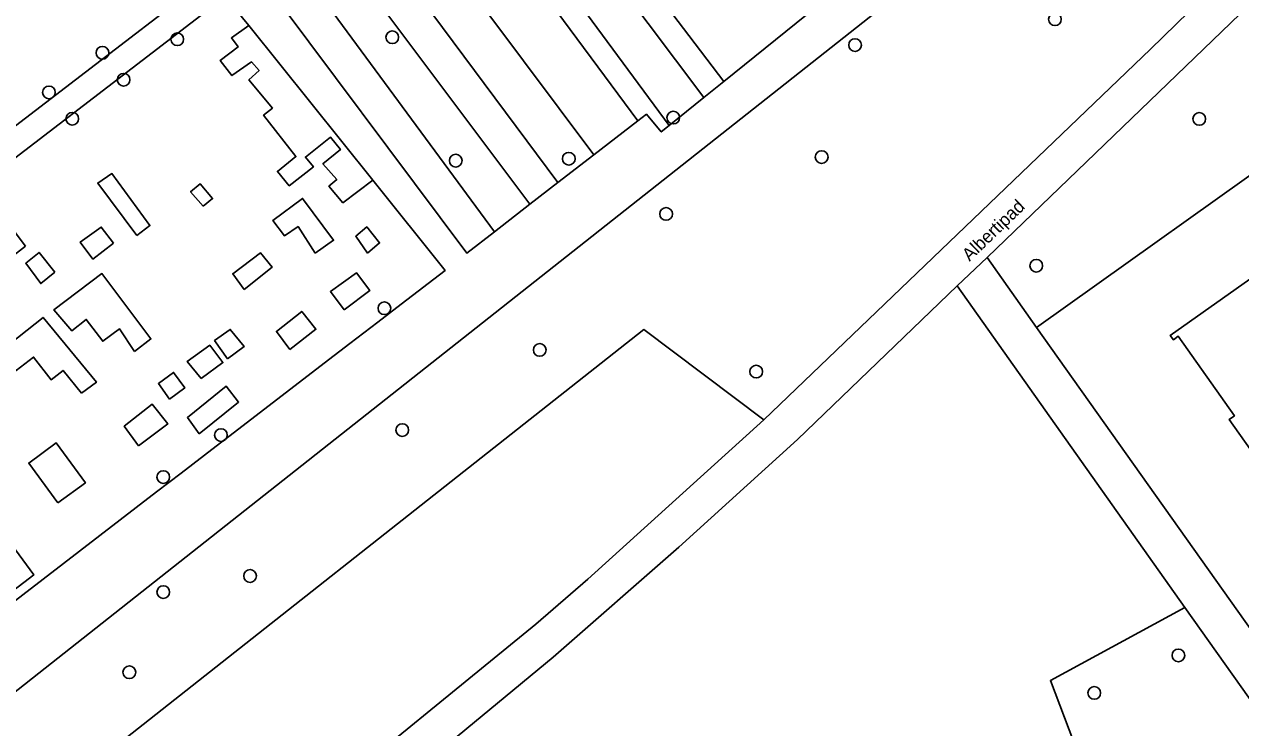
# Model space of a CAD drawing. Extents: x 159353 to 160616, y 385893 to 387321.
# Drawn here: x 159577.9 to 159671.4, y 386515.7 to 386569.9 of the extents above; entities that cross this region are included whole.
import ezdxf

# ---------------------------------------------------------------- set-up
doc = ezdxf.new("R2010")
doc.units = 0
for name, color, linetype in [('IMGEO_Boom', 7, 'Continuous'), ('IMGEO_Groenvoorziening', 7, 'Continuous'), ('IMGEO_Hek', 7, 'Continuous'), ('IMGEO_Loofbos', 7, 'Continuous'), ('IMGEO_Openbare_ruimte_label', 7, 'Continuous'), ('IMGEO_Pand', 7, 'Continuous'), ('IMGEO_Voetpad_halfverhard', 7, 'Continuous'), ('IMGEO_Voetpad_open', 7, 'Continuous')]:
    doc.layers.add(name, color=color, linetype=linetype)

msp = doc.modelspace()

# ---------------------------------------------------------------- linework, layer by layer
at = {"layer": 'IMGEO_Boom'}
for centre in [(159657.138, 386570.254), (159606.159, 386568.869), (159589.628, 386568.718), (159641.768, 386568.27), (159583.873, 386567.674), (159585.491, 386565.597), (159579.748, 386564.629), (159581.544, 386562.603), (159627.782, 386562.686), (159668.243, 386562.588), (159619.747, 386559.517), (159639.197, 386559.646), (159611.049, 386559.373), (159627.234, 386555.27), (159655.709, 386551.283), (159605.561, 386548.014), (159617.508, 386544.804), (159634.159, 386543.137), (159592.981, 386538.246), (159606.935, 386538.635), (159588.55, 386535.012), (159595.225, 386527.402), (159588.543, 386526.159), (159666.642, 386521.288), (159585.939, 386519.991), (159660.169, 386518.405)]:
    msp.add_circle(centre, 0.489, dxfattribs=at)
at = {"layer": 'IMGEO_Groenvoorziening'}
for points in [[(159631.665, 386565.465), (159614.372, 386588.255)], [(159630.135, 386564.228), (159612.926, 386587.145)], [(159610.41, 386585.213), (159627.463, 386562.069)], [(159609.007, 386584.135), (159625.06, 386562.443)], [(159621.683, 386559.83), (159605.503, 386581.445)], [(159602.805, 386579.373), (159618.904, 386557.68)], [(159616.754, 386556.016), (159602.064, 386575.649)], [(159614.018, 386553.899), (159599.543, 386573.604)], [(159604.668, 386557.866), (159602.363, 386556.136), (159601.297, 386557.408), (159601.89, 386557.91), (159600.831, 386559.13), (159602.177, 386560.225), (159601.407, 386561.19), (159599.485, 386559.652), (159600.101, 386558.903), (159598.245, 386557.437), (159597.333, 386558.544), (159598.758, 386559.693), (159596.26, 386562.868), (159596.947, 386563.422), (159595.132, 386565.586), (159595.923, 386566.302), (159595.348, 386566.978), (159593.823, 386565.919), (159592.926, 386567.086), (159594.307, 386568.127), (159593.787, 386568.826), (159595.128, 386569.765)], [(159676.524, 386561.361), (159655.734, 386546.537)], [(159586.52, 386553.622), (159583.506, 386557.642), (159584.596, 386558.379), (159587.525, 386554.376), (159586.52, 386553.622)], [(159591.619, 386555.858), (159590.645, 386556.986), (159591.383, 386557.591), (159592.347, 386556.453), (159591.619, 386555.858)], [(159600.233, 386552.246), (159598.923, 386554.292), (159597.883, 386553.574), (159596.968, 386554.758), (159599.264, 386556.463), (159601.65, 386553.251), (159600.233, 386552.246)], [(159577.944, 386552.8), (159577.079, 386553.934), (159575.279, 386552.462), (159576.109, 386551.344), (159577.944, 386552.8)], [(159584.718, 386553.033), (159583.775, 386554.263), (159582.166, 386553.104), (159583.14, 386551.802), (159584.718, 386553.033)], [(159604.251, 386552.246), (159603.354, 386553.556), (159604.198, 386554.274), (159605.184, 386553.036), (159604.251, 386552.246)], [(159580.218, 386550.784), (159578.998, 386552.312), (159577.963, 386551.471), (159579.121, 386549.912), (159580.218, 386550.784)], [(159594.761, 386549.458), (159593.89, 386550.668), (159596.022, 386552.289), (159596.924, 386551.171), (159594.761, 386549.458)], [(159586.324, 386544.685), (159585.169, 386546.435), (159583.895, 386545.466), (159582.621, 386547.153), (159581.504, 386546.278), (159580.123, 386547.88), (159583.832, 386550.684), (159587.594, 386545.648), (159586.324, 386544.685)], [(159602.46, 386547.9), (159601.404, 386549.295), (159603.413, 386550.751), (159604.428, 386549.367), (159602.46, 386547.9)], [(159582.263, 386541.468), (159580.841, 386543.221), (159579.919, 386542.503), (159578.568, 386544.25), (159577.24, 386543.209), (159576.092, 386544.77), (159579.303, 386547.301), (159583.411, 386542.311), (159582.263, 386541.468)], [(159598.288, 386544.844), (159597.257, 386546.226), (159599.205, 386547.764), (159600.287, 386546.392), (159598.288, 386544.844)], [(159593.48, 386544.113), (159592.495, 386545.518), (159593.695, 386546.38), (159594.761, 386545.057), (159593.48, 386544.113)], [(159591.455, 386542.593), (159590.396, 386543.921), (159592.119, 386545.159), (159593.141, 386543.831), (159591.455, 386542.593)], [(159589.015, 386541.014), (159588.172, 386542.216), (159589.338, 386543.077), (159590.199, 386541.875), (159589.015, 386541.014)], [(159591.319, 386538.352), (159590.407, 386539.593), (159593.39, 386542.004), (159594.343, 386540.793), (159591.319, 386538.352)], [(159586.647, 386537.424), (159585.553, 386538.932), (159587.705, 386540.619), (159588.889, 386539.111), (159586.647, 386537.424)], [(159580.441, 386533.032), (159578.196, 386536.095), (159580.314, 386537.647), (159582.558, 386534.584), (159580.441, 386533.032)], [(159575.373, 386525.047), (159574.027, 386526.967), (159577.184, 386529.426), (159578.584, 386527.488), (159575.373, 386525.047)], [(159667.147, 386524.973), (159656.794, 386519.346), (159660.037, 386510.81), (159635.305, 386500), (159633.396, 386499.166), (159632.966, 386500), (159628.972, 386507.732), (159617.387, 386501.341), (159616.698, 386500.899)]]:
    msp.add_lwpolyline(points, dxfattribs=at)
at = {"layer": 'IMGEO_Hek'}
msp.add_lwpolyline([(159574.43, 386516.35), (159662.25, 386585.73)], dxfattribs=at)
at = {"layer": 'IMGEO_Loofbos'}
msp.add_lwpolyline([(159577.978, 386508.983), (159578.254, 386509.068), (159625.523, 386546.373), (159634.736, 386539.418)], dxfattribs=at)
at = {"layer": 'IMGEO_Pand'}
msp.add_lwpolyline([(159688.216, 386515.317), (159683.872, 386521.47), (159683.481, 386521.193), (159681.403, 386524.136), (159681.789, 386524.408), (159677.512, 386530.466), (159677.11, 386530.181), (159676.93, 386530.436), (159677.31, 386530.705), (159672.994, 386536.818), (159672.606, 386536.543), (159670.547, 386539.46), (159670.945, 386539.74), (159666.629, 386545.853), (159666.251, 386545.586), (159666.011, 386545.926), (159675.107, 386552.347), (159675.297, 386552.078), (159674.899, 386551.798), (159676.33, 386549.771), (159681.926, 386553.709), (159676.524, 386561.361)], dxfattribs=at)
at = {"layer": 'IMGEO_Voetpad_halfverhard'}
for points in [[(159634.736, 386539.418), (159664.489, 386567.947), (159681.27, 386584.321), (159690.686, 386592.788), (159706.682, 386605.448)], [(159651.927, 386551.906), (159679.699, 386578.71), (159691.633, 386589.707), (159700.378, 386596.969), (159706.083, 386601.493)], [(159574.43, 386516.35), (159662.25, 386585.73)], [(159586.03, 386581.594), (159592.235, 386573.636), (159571.346, 386557.583)], [(159647.335, 386581.949), (159648.225, 386580.768), (159648.23, 386578.85), (159631.665, 386565.465)], [(159614.018, 386553.899), (159611.897, 386552.257), (159595.714, 386573.927)], [(159569.606, 386553.823), (159593.321, 386572.019)], [(159593.321, 386572.019), (159595.128, 386569.765)], [(159595.128, 386569.765), (159604.668, 386557.866)], [(159631.665, 386565.465), (159630.135, 386564.228)], [(159630.135, 386564.228), (159627.463, 386562.069)], [(159627.463, 386562.069), (159626.862, 386561.584), (159625.712, 386562.948), (159625.06, 386562.443)], [(159625.06, 386562.443), (159621.683, 386559.83)], [(159621.683, 386559.83), (159618.904, 386557.68)], [(159604.668, 386557.866), (159610.229, 386550.93), (159606.849, 386548.332), (159605.044, 386546.944), (159602.895, 386545.292), (159600.938, 386543.788), (159594.027, 386538.476), (159592.62, 386537.393), (159589.933, 386535.328), (159588.034, 386533.868), (159574.935, 386523.799), (159569.304, 386531.385)], [(159618.904, 386557.68), (159616.754, 386556.016)], [(159616.754, 386556.016), (159614.018, 386553.899)], [(159608.831, 386513.153), (159609.376, 386513.596), (159618.553, 386521.16), (159628.208, 386529.625), (159637.343, 386537.912), (159649.609, 386549.736)], [(159634.736, 386539.418), (159621.215, 386527.155), (159617.205, 386523.694), (159599.231, 386509.03), (159589.105, 386501.423), (159584.623, 386504.325)]]:
    msp.add_lwpolyline(points, dxfattribs=at)
at = {"layer": 'IMGEO_Voetpad_open'}
for points in [[(159651.927, 386551.906), (159649.609, 386549.736)], [(159655.734, 386546.537), (159651.927, 386551.906)], [(159649.609, 386549.736), (159667.147, 386524.973)], [(159655.734, 386546.537), (159681.631, 386510.015)], [(159667.147, 386524.973), (159678.18, 386509.396)]]:
    msp.add_lwpolyline(points, dxfattribs=at)

# ---------------------------------------------------------------- texts
at = {"layer": 'IMGEO_Openbare_ruimte_label'}
msp.add_text('Albertipad', height=1, rotation=43.94659, dxfattribs=at).set_placement((159650.576, 386551.57))

doc.saveas('drawing.dxf')
